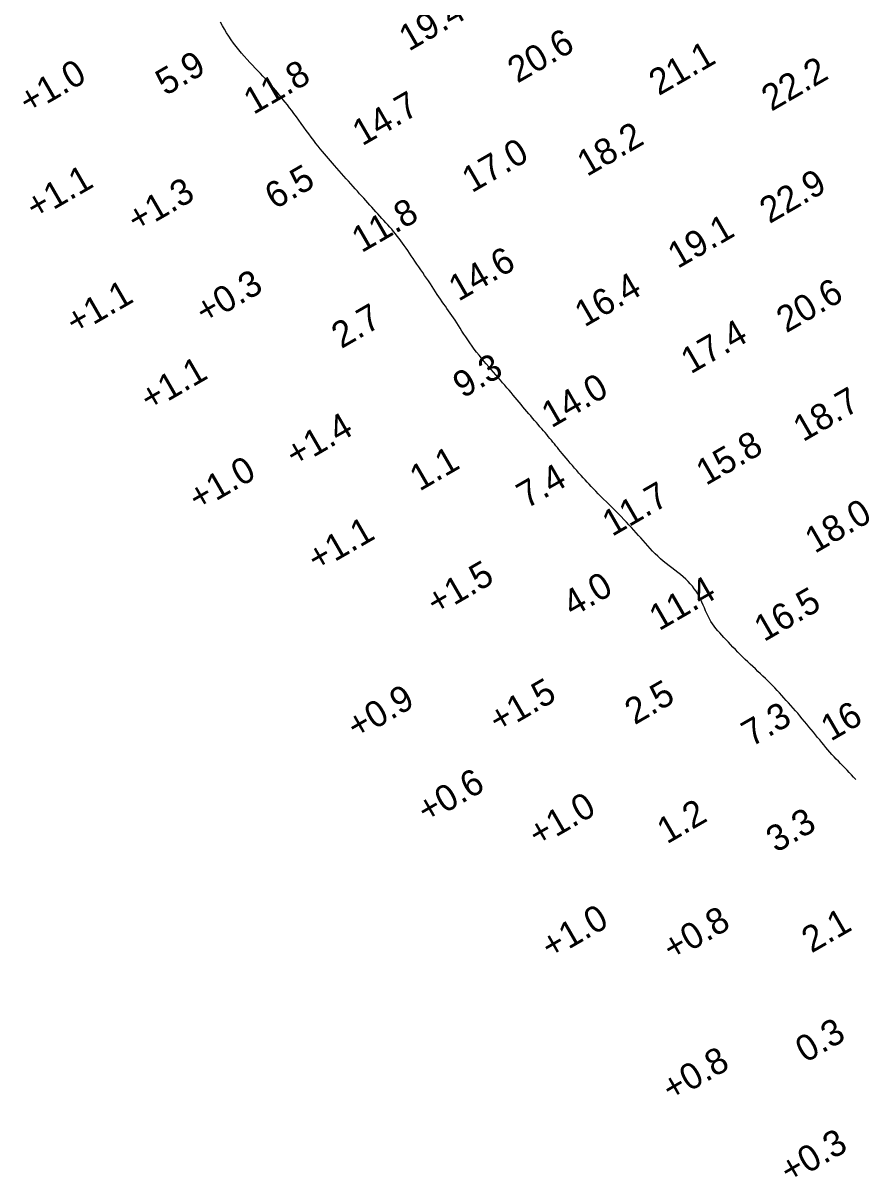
# Model space of a CAD drawing. Extents: x 3024098 to 3056816, y 418252 to 509144.
# Drawn here: x 3029270.7 to 3029429.9, y 419417.6 to 419638.7 of the extents above; entities that cross this region are included whole.
import ezdxf

# ---------------------------------------------------------------- set-up
doc = ezdxf.new("R2010")
doc.units = 0
doc.layers.add('V-CHAN-CONT-EL10', color=7, linetype='Continuous')
doc.layers.add('V-TOPO-SOUN-0911', color=7, linetype='Continuous')

msp = doc.modelspace()

# ---------------------------------------------------------------- linework, layer by layer
at = {"layer": 'V-CHAN-CONT-EL10'}
msp.add_lwpolyline([(3029430.25, 419493.71), (3029429.85, 419494.17), (3029429.44, 419494.62), (3029429.03, 419495.07), (3029428.62, 419495.51), (3029428.19, 419495.94), (3029427.77, 419496.37), (3029427.35, 419496.8), (3029426.93, 419497.23), (3029426.51, 419497.66), (3029426.1, 419498.1), (3029425.7, 419498.54), (3029425.3, 419498.98), (3029424.91, 419499.43), (3029424.52, 419499.89), (3029424.14, 419500.36), (3029423.75, 419500.83), (3029423.36, 419501.32), (3029422.96, 419501.8), (3029422.55, 419502.3), (3029422.14, 419502.81), (3029421.72, 419503.32), (3029421.3, 419503.84), (3029420.87, 419504.35), (3029420.44, 419504.87), (3029420.01, 419505.39), (3029419.58, 419505.91), (3029419.14, 419506.42), (3029418.71, 419506.92), (3029418.27, 419507.42), (3029417.83, 419507.92), (3029417.4, 419508.41), (3029416.96, 419508.9), (3029416.52, 419509.38), (3029416.08, 419509.86), (3029415.64, 419510.33), (3029415.2, 419510.8), (3029414.76, 419511.27), (3029414.31, 419511.73), (3029413.87, 419512.19), (3029413.41, 419512.64), (3029412.95, 419513.1), (3029412.48, 419513.55), (3029412.01, 419514), (3029411.53, 419514.46), (3029411.04, 419514.91), (3029410.56, 419515.36), (3029410.07, 419515.82), (3029409.58, 419516.28), (3029409.09, 419516.74), (3029408.61, 419517.2), (3029408.13, 419517.67), (3029407.66, 419518.15), (3029407.2, 419518.62), (3029406.75, 419519.1), (3029406.3, 419519.57), (3029405.86, 419520.03), (3029405.43, 419520.49), (3029405.02, 419520.94), (3029404.61, 419521.39), (3029404.22, 419521.82), (3029403.84, 419522.25), (3029403.48, 419522.68), (3029403.14, 419523.12), (3029402.81, 419523.57), (3029402.51, 419524.03), (3029402.23, 419524.51), (3029401.97, 419525.02), (3029401.73, 419525.54), (3029401.49, 419526.07), (3029401.27, 419526.61), (3029401.04, 419527.16), (3029400.8, 419527.7), (3029400.56, 419528.24), (3029400.29, 419528.77), (3029400, 419529.29), (3029399.68, 419529.79), (3029399.34, 419530.28), (3029398.97, 419530.76), (3029398.57, 419531.22), (3029398.15, 419531.68), (3029397.69, 419532.12), (3029397.21, 419532.56), (3029396.7, 419532.99), (3029396.17, 419533.42), (3029395.62, 419533.84), (3029395.06, 419534.27), (3029394.5, 419534.7), (3029393.94, 419535.13), (3029393.39, 419535.57), (3029392.85, 419536.03), (3029392.33, 419536.5), (3029391.83, 419536.98), (3029391.35, 419537.48), (3029390.87, 419537.98), (3029390.41, 419538.48), (3029389.96, 419538.99), (3029389.51, 419539.5), (3029389.07, 419540.01), (3029388.63, 419540.51), (3029388.19, 419541.02), (3029387.74, 419541.52), (3029387.28, 419542.02), (3029386.82, 419542.53), (3029386.34, 419543.05), (3029385.84, 419543.58), (3029385.31, 419544.11), (3029384.77, 419544.67), (3029384.21, 419545.23), (3029383.64, 419545.79), (3029383.07, 419546.36), (3029382.51, 419546.91), (3029381.95, 419547.46), (3029381.42, 419547.98), (3029380.92, 419548.49), (3029380.45, 419548.97), (3029380.01, 419549.42), (3029379.59, 419549.86), (3029379.19, 419550.29), (3029378.8, 419550.71), (3029378.42, 419551.13), (3029378.03, 419551.56), (3029377.64, 419552), (3029377.23, 419552.46), (3029376.82, 419552.93), (3029376.4, 419553.41), (3029375.98, 419553.89), (3029375.56, 419554.37), (3029375.16, 419554.85), (3029374.77, 419555.31), (3029374.4, 419555.75), (3029374.05, 419556.17), (3029373.72, 419556.57), (3029373.41, 419556.95), (3029373.11, 419557.32), (3029372.81, 419557.68), (3029372.53, 419558.04), (3029372.24, 419558.39), (3029371.96, 419558.74), (3029371.67, 419559.1), (3029371.37, 419559.46), (3029371.06, 419559.82), (3029370.75, 419560.19), (3029370.43, 419560.56), (3029370.11, 419560.95), (3029369.77, 419561.33), (3029369.43, 419561.73), (3029369.08, 419562.13), (3029368.73, 419562.54), (3029368.37, 419562.96), (3029368, 419563.39), (3029367.63, 419563.81), (3029367.26, 419564.25), (3029366.88, 419564.69), (3029366.51, 419565.13), (3029366.14, 419565.58), (3029365.76, 419566.03), (3029365.39, 419566.48), (3029365.01, 419566.94), (3029364.63, 419567.4), (3029364.24, 419567.86), (3029363.85, 419568.33), (3029363.45, 419568.8), (3029363.04, 419569.28), (3029362.62, 419569.76), (3029362.19, 419570.24), (3029361.76, 419570.74), (3029361.32, 419571.24), (3029360.87, 419571.75), (3029360.42, 419572.28), (3029359.96, 419572.81), (3029359.49, 419573.36), (3029359.03, 419573.91), (3029358.56, 419574.48), (3029358.1, 419575.05), (3029357.64, 419575.63), (3029357.19, 419576.21), (3029356.76, 419576.79), (3029356.34, 419577.37), (3029355.94, 419577.95), (3029355.55, 419578.52), (3029355.18, 419579.09), (3029354.83, 419579.64), (3029354.48, 419580.19), (3029354.15, 419580.72), (3029353.82, 419581.23), (3029353.5, 419581.72), (3029353.19, 419582.19), (3029352.88, 419582.65), (3029352.57, 419583.1), (3029352.26, 419583.53), (3029351.95, 419583.96), (3029351.65, 419584.4), (3029351.34, 419584.83), (3029351.04, 419585.28), (3029350.73, 419585.74), (3029350.41, 419586.21), (3029350.1, 419586.69), (3029349.77, 419587.18), (3029349.45, 419587.69), (3029349.11, 419588.2), (3029348.77, 419588.72), (3029348.41, 419589.25), (3029348.05, 419589.79), (3029347.68, 419590.33), (3029347.3, 419590.87), (3029346.92, 419591.41), (3029346.55, 419591.96), (3029346.17, 419592.49), (3029345.81, 419593.03), (3029345.45, 419593.55), (3029345.1, 419594.07), (3029344.76, 419594.58), (3029344.43, 419595.07), (3029344.11, 419595.56), (3029343.78, 419596.04), (3029343.46, 419596.51), (3029343.12, 419596.97), (3029342.79, 419597.42), (3029342.44, 419597.86), (3029342.09, 419598.3), (3029341.73, 419598.73), (3029341.37, 419599.15), (3029341, 419599.57), (3029340.62, 419599.99), (3029340.25, 419600.41), (3029339.87, 419600.82), (3029339.49, 419601.24), (3029339.1, 419601.67), (3029338.72, 419602.09), (3029338.34, 419602.52), (3029337.95, 419602.94), (3029337.57, 419603.37), (3029337.18, 419603.8), (3029336.79, 419604.23), (3029336.4, 419604.66), (3029336.01, 419605.1), (3029335.61, 419605.54), (3029335.21, 419605.98), (3029334.8, 419606.43), (3029334.39, 419606.9), (3029333.97, 419607.37), (3029333.54, 419607.85), (3029333.1, 419608.35), (3029332.65, 419608.85), (3029332.21, 419609.36), (3029331.76, 419609.87), (3029331.31, 419610.38), (3029330.87, 419610.88), (3029330.44, 419611.37), (3029330.02, 419611.84), (3029329.62, 419612.3), (3029329.23, 419612.74), (3029328.85, 419613.18), (3029328.47, 419613.62), (3029328.08, 419614.08), (3029327.69, 419614.55), (3029327.28, 419615.06), (3029326.86, 419615.6), (3029326.42, 419616.17), (3029325.96, 419616.79), (3029325.48, 419617.43), (3029325, 419618.09), (3029324.52, 419618.75), (3029324.04, 419619.42), (3029323.56, 419620.07), (3029323.1, 419620.7), (3029322.65, 419621.31), (3029322.21, 419621.89), (3029321.79, 419622.45), (3029321.38, 419622.98), (3029320.98, 419623.49), (3029320.59, 419623.98), (3029320.21, 419624.46), (3029319.83, 419624.93), (3029319.46, 419625.38), (3029319.09, 419625.82), (3029318.72, 419626.26), (3029318.34, 419626.7), (3029317.95, 419627.14), (3029317.55, 419627.58), (3029317.13, 419628.04), (3029316.69, 419628.51), (3029316.22, 419629), (3029315.73, 419629.51), (3029315.22, 419630.03), (3029314.7, 419630.58), (3029314.18, 419631.14), (3029313.65, 419631.71), (3029313.12, 419632.3), (3029312.59, 419632.91), (3029312.08, 419633.54), (3029311.58, 419634.17), (3029311.09, 419634.82), (3029310.62, 419635.48), (3029310.17, 419636.15), (3029309.74, 419636.82), (3029309.33, 419637.49), (3029308.95, 419638.16), (3029308.58, 419638.83)], dxfattribs=at)

# ---------------------------------------------------------------- texts
at = {"layer": 'V-TOPO-SOUN-0911'}
for s, p in [('19.4 ', (3029344.65, 419633.17)), ('20.6 ', (3029365.45, 419627.05)), ('5.9', (3029298.03, 419624.65)), ('21.1 ', (3029392.53, 419624.66)), ('+1.0 ', (3029271.8, 419621.07)), ('11.8 ', (3029314.89, 419621.04)), ('22.2 ', (3029414.1, 419621.66)), ('14.7 ', (3029335.72, 419615.03)), ('18.2 ', (3029378.77, 419609.16)), ('17.0 ', (3029356.71, 419606.04)), ('+1.1 ', (3029273.14, 419600.84)), ('6.5', (3029318.95, 419602.87)), ('+1.3 ', (3029292.55, 419598.43)), ('22.9 ', (3029413.74, 419600.14)), ('11.8 ', (3029335.59, 419594.56)), ('19.1 ', (3029396.14, 419591.52)), ('14.6 ', (3029354.16, 419585.25)), ('+0.3 ', (3029305.61, 419580.81)), ('+1.1 ', (3029280.79, 419578.79)), ('16.4 ', (3029378.31, 419580.32)), ('20.6 ', (3029416.96, 419579.21)), ('2.7', (3029331.72, 419576.19)), ('17.4 ', (3029398.65, 419571.33)), ('+1.1 ', (3029295.02, 419564.13)), ('9.3', (3029354.98, 419566.68)), ('14.0 ', (3029371.96, 419560.99)), ('18.7 ', (3029420.17, 419558.34)), ('+1.4 ', (3029322.9, 419553.39)), ('15.8 ', (3029401.57, 419549.97)), ('1.1', (3029346.7, 419548.88)), ('+1.0 ', (3029304.28, 419545.05)), ('7.4', (3029367.19, 419545.55)), ('11.7 ', (3029383.59, 419540.2)), ('18.0 ', (3029422.42, 419536.95)), ('+1.1 ', (3029327.05, 419533.42)), ('+1.5 ', (3029349.89, 419525.04)), ('4.0', (3029376.03, 419524.81)), ('11.4 ', (3029392.58, 419522.12)), ('16.5 ', (3029412.69, 419520.03)), ('+0.9 ', (3029334.64, 419501.29)), ('+1.5 ', (3029361.83, 419502.5)), ('2.5', (3029387.91, 419504.11)), ('16.0 ', (3029425.47, 419500.96)), ('7.3', (3029410.27, 419499.9)), ('+0.6 ', (3029348.09, 419485.21)), ('+1.0 ', (3029369.4, 419480.65)), ('1.2', (3029394.09, 419481.28)), ('3.3', (3029414.99, 419479.61)), ('+1.0 ', (3029371.83, 419459.16)), ('+0.8 ', (3029395.14, 419458.8)), ('2.1', (3029421.79, 419460.39)), ('0.3', (3029420.6, 419439.35)), ('+0.8 ', (3029394.98, 419431.9)), ('+0.3 ', (3029417.61, 419416.18))]:
    msp.add_text(s, height=5, rotation=30, dxfattribs=at).set_placement(p)

doc.saveas('drawing.dxf')
